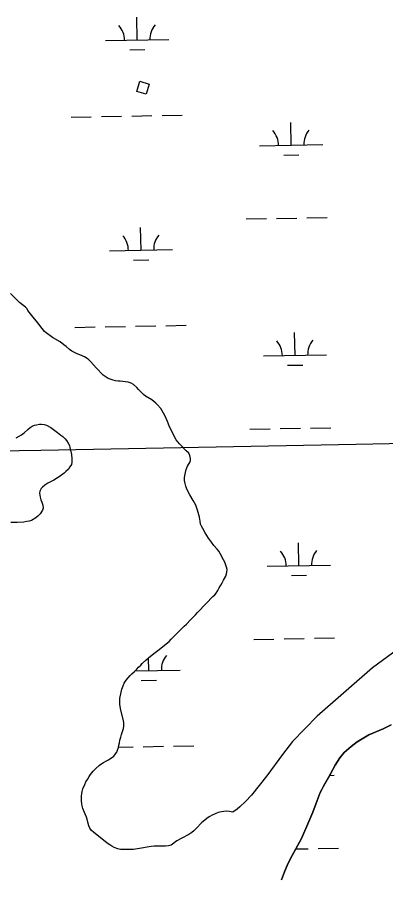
# Model space of a CAD drawing. Extents: x 3957609 to 3995875, y 234277 to 260273.
# Drawn here: x 3975660 to 3976243, y 242309 to 243674 of the extents above; entities that cross this region are included whole.
import ezdxf

# ---------------------------------------------------------------- set-up
doc = ezdxf.new("R2010")
doc.units = 0
for name, color, linetype in [('V-BLDG-OTLN', 7, 'Continuous'), ('V-GRID-MAJR', 7, 'Continuous'), ('V-TOPO-SHOR', 7, 'Continuous'), ('V-WETL-SWMP', 7, 'Continuous')]:
    doc.layers.add(name, color=color, linetype=linetype)

msp = doc.modelspace()

# ---------------------------------------------------------------- linework, layer by layer
at = {"layer": 'V-BLDG-OTLN'}
msp.add_lwpolyline([(3975863.89, 243551.995), (3975849.356, 243556.371), (3975854.206, 243572.481), (3975868.74, 243568.105)], close=True, dxfattribs=at)
at = {"layer": 'V-GRID-MAJR'}
msp.add_spline([(3961816.723, 242728.005), (3967136.284, 242827.44), (3972455.83, 242927.648), (3977775.362, 243028.63), (3983094.879, 243130.385), (3988414.381, 243232.915), (3993733.868, 243336.218)], degree=3, dxfattribs=at)
at = {"layer": 'V-TOPO-SHOR'}
for points in [[(3975953.846, 242864.794), (3975951.538, 242868.456), (3975949.881, 242871.936), (3975949.699, 242876.57), (3975948.423, 242882.899), (3975946.524, 242890.304), (3975945.42, 242894.007), (3975942.437, 242901.869), (3975938.529, 242909.418), (3975933.221, 242918.347), (3975929.471, 242925.124), (3975927.75, 242928.667), (3975926.648, 242931.907), (3975925.543, 242936.073), (3975924.895, 242940.703), (3975924.715, 242944.875), (3975925.311, 242948.742), (3975927.414, 242958.49), (3975929.395, 242963.293), (3975931.234, 242965.931), (3975932.913, 242969.341), (3975934.128, 242972.746), (3975934.419, 242975.839), (3975933.311, 242980.158), (3975931.279, 242983.855), (3975927.546, 242988.004), (3975916.82, 242998.602), (3975911.68, 243005.215), (3975903.871, 243019.232), (3975900.266, 243027.244), (3975897.753, 243034.029), (3975893.993, 243042.659), (3975891.493, 243047.279), (3975887.12, 243054.671), (3975881.674, 243060.972), (3975879.499, 243063.125), (3975876.081, 243066.039), (3975873.13, 243068.339), (3975863.206, 243074.307), (3975859.636, 243077.065), (3975856.683, 243079.828), (3975851.862, 243084.745), (3975849.218, 243087.819), (3975844.243, 243092.579), (3975840.522, 243094.875), (3975835.721, 243096.237), (3975827.37, 243097.732), (3975823.04, 243098.014), (3975819.487, 243097.994), (3975815.62, 243098.434), (3975811.907, 243099.337), (3975808.501, 243100.4), (3975803.855, 243102.225), (3975795.939, 243107.74), (3975784.747, 243118.953), (3975776.653, 243128.64), (3975773.542, 243131.712), (3975770.902, 243133.859), (3975766.714, 243136.462), (3975762.997, 243138.292), (3975753.857, 243141.946), (3975749.519, 243143.929), (3975746.416, 243145.61), (3975742.695, 243147.906), (3975737.258, 243152.817), (3975733.686, 243155.731), (3975727.941, 243160.024), (3975715.692, 243166.903), (3975705.604, 243174.415), (3975703.271, 243176.563), (3975690.346, 243193.175), (3975687.233, 243196.71), (3975678.826, 243207.32), (3975676.801, 243209.936), (3975675.547, 243212.711), (3975673.061, 243215.168), (3975663.9, 243222.375), (3975649.29, 243236.658)], [(3975658.406, 243008.591), (3975666.702, 243013.266), (3975671.001, 243016.531), (3975676.676, 243021.653), (3975680.665, 243024.915), (3975683.737, 243026.785), (3975687.428, 243028.35), (3975690.662, 243029.138), (3975695.284, 243029.783), (3975698.675, 243029.957), (3975702.843, 243029.214), (3975706.55, 243028.155), (3975713.202, 243024.495), (3975724.044, 243016.697), (3975729.156, 243012.717), (3975732.101, 243010.27), (3975735.666, 243006.743), (3975737.841, 243004.29), (3975740.643, 242999.835), (3975742.517, 242995.991), (3975743.459, 242993.069), (3975745.994, 242981.981), (3975746.498, 242975.046), (3975746.373, 242970.111), (3975745.779, 242966.406), (3975743.492, 242962.23), (3975741.044, 242958.978), (3975737.215, 242954.943), (3975734.298, 242952.461), (3975726.624, 242946.555), (3975723.858, 242945.15), (3975717.865, 242941.568), (3975708.338, 242936.421), (3975703.576, 242933.308), (3975700.199, 242930.513), (3975698.055, 242928.342), (3975695.921, 242924.166), (3975695.478, 242920.924), (3975695.653, 242917.532), (3975696.287, 242914.452), (3975697.391, 242910.45), (3975698.958, 242906.451), (3975700.836, 242901.837), (3975701.328, 242897.059), (3975700.113, 242893.814), (3975696.14, 242888.084), (3975692.462, 242884.207), (3975689.547, 242881.57), (3975682.48, 242877.67), (3975678.785, 242876.57), (3975675.398, 242875.778), (3975670.468, 242874.977), (3975660.14, 242874.297), (3975649.81, 242874.236)], [(3975791.161, 242376.047), (3975781.068, 242383.869), (3975777.497, 242386.937), (3975774.847, 242390.629), (3975773.28, 242394.328), (3975771.697, 242400.5), (3975770.742, 242404.975), (3975769.641, 242408.213), (3975766.349, 242415.766), (3975763.994, 242422.086), (3975762.735, 242425.943), (3975762.096, 242429.338), (3975761.76, 242433.817), (3975761.866, 242441.698), (3975762.311, 242445.102), (3975762.907, 242448.815), (3975764.115, 242453.148), (3975766.855, 242460.118), (3975768.686, 242463.993), (3975771.289, 242468.025), (3975773.735, 242472.367), (3975776.188, 242475.472), (3975780.325, 242481.214), (3975783.706, 242484.481), (3975790.315, 242490.238), (3975794.01, 242492.888), (3975796.781, 242494.604), (3975800.475, 242496.634), (3975803.402, 242498.505), (3975806.636, 242500.226), (3975809.407, 242502.098), (3975812.634, 242504.744), (3975815.704, 242508.162), (3975817.541, 242511.109), (3975818.76, 242514.052), (3975820.124, 242518.387), (3975820.873, 242522.254), (3975821.781, 242525.66), (3975822.526, 242529.991), (3975823.734, 242534.788), (3975825.254, 242538.814), (3975827.38, 242545.319), (3975828.134, 242548.26), (3975828.727, 242552.28), (3975828.697, 242557.379), (3975828.054, 242561.393), (3975823.784, 242577.591), (3975822.493, 242586.701), (3975822.315, 242590.563), (3975822.438, 242595.818), (3975824.386, 242606.03), (3975825.748, 242610.672), (3975827.57, 242616.091), (3975829.246, 242619.964), (3975832.463, 242624.775), (3975838.752, 242632.385), (3975841.208, 242635.027), (3975845.666, 242638.916), (3975849.353, 242642.492), (3975851.962, 242645.29), (3975855.65, 242648.868), (3975857.952, 242651.507), (3975863.789, 242657.26), (3975867.633, 242660.373), (3975871.019, 242662.712), (3975878.246, 242668.629), (3975882.399, 242671.744), (3975900.235, 242686.377), (3975903.77, 242689.797), (3975906.226, 242692.594), (3975910.066, 242696.326), (3975920.355, 242706.896), (3975923.89, 242710.316), (3975927.732, 242713.74), (3975934.337, 242720.269), (3975942.015, 242728.35), (3975945.08, 242732.231), (3975959.058, 242746.223), (3975969.501, 242757.104), (3975972.573, 242760.058), (3975974.875, 242762.699), (3975977.324, 242766.576), (3975979.77, 242771.227), (3975982.37, 242775.416), (3975984.357, 242778.981), (3975986.495, 242783.321), (3975990.165, 242789.68), (3975991.226, 242792.93), (3975991.826, 242796.025), (3975992.111, 242800.045), (3975991.38, 242803.623), (3975988.492, 242811.421), (3975986.458, 242815.517), (3975981.494, 242824.383), (3975978.75, 242828.846), (3975976.38, 242832.012), (3975971.215, 242838.189), (3975967.537, 242843.507), (3975962.74, 242849.809), (3975957.285, 242858.208), (3975953.846, 242864.794)], [(3976287.658, 242692.613), (3976222.232, 242644.395), (3976134.301, 242567.812), (3976095.668, 242527.78), (3976079.902, 242507.166), (3976054.804, 242473.848), (3976030.617, 242443.003), (3976021.422, 242432.92), (3976012.372, 242424.536), (3976007.766, 242420.651), (3976001.073, 242416.256)], [(3976251.584, 242554.131), (3976238.971, 242548.194), (3976216.506, 242538.646), (3976197.752, 242527.581), (3976188.08, 242519.964), (3976177.031, 242510.333), (3976170.139, 242501.96), (3976162.959, 242490.346), (3976155.791, 242476.883), (3976146.933, 242461.711), (3976139.153, 242447.164), (3976134.451, 242434.331), (3976127.463, 242416.239), (3976120.015, 242397.838), (3976109.822, 242374.173), (3976100.663, 242358.074), (3976091.814, 242341.823), (3976087.247, 242331.923), (3976082.989, 242321.716), (3976078.209, 242309.172)], [(3976001.073, 242416.256), (3975995.811, 242417.304), (3975991.793, 242417.435), (3975986.696, 242417.249), (3975983.145, 242416.766), (3975977.898, 242415.498), (3975968.651, 242411.578), (3975964.801, 242409.393), (3975962.183, 242407.677), (3975952.033, 242399.581), (3975943.129, 242390.254), (3975939.287, 242386.523), (3975936.213, 242384.032), (3975931.594, 242380.913), (3975919.272, 242374.503), (3975912.804, 242370.911), (3975903.418, 242363.901), (3975899.408, 242362.795), (3975894.622, 242362.148), (3975876.851, 242362.195), (3975871.907, 242361.855), (3975850.143, 242357.861), (3975843.811, 242357.204), (3975839.488, 242357.023), (3975830.216, 242356.968), (3975823.569, 242357.236), (3975819.081, 242358.291), (3975813.66, 242360.267), (3975809.632, 242362.406), (3975806.529, 242364.243), (3975802.495, 242367.155), (3975791.161, 242376.047)]]:
    msp.add_lwpolyline(points, dxfattribs=at)
at = {"layer": 'V-WETL-SWMP'}
for p, q in [((3975849.903, 243637.798), (3975849.249, 243673.792)), ((3975799.912, 243636.889), (3975899.895, 243638.707)), ((3975838.186, 243622.152), (3975862.182, 243622.588)), ((3975793.252, 243516.677), (3975825.247, 243517.259)), ((3975841.244, 243517.55), (3975873.239, 243518.132)), ((3975889.236, 243518.423), (3975921.231, 243519.004)), ((3975745.26, 243515.805), (3975777.255, 243516.386)), ((3976093.441, 243471.385), (3976092.786, 243507.379)), ((3976043.449, 243470.476), (3976143.433, 243472.294)), ((3976081.723, 243455.739), (3976105.719, 243456.175)), ((3976022.144, 243354.638), (3976054.138, 243355.22)), ((3976070.136, 243355.51), (3976102.13, 243356.092)), ((3976118.128, 243356.383), (3976150.122, 243356.965)), ((3975855.951, 243305.178), (3975855.297, 243341.172)), ((3975805.96, 243304.269), (3975905.943, 243306.087)), ((3975844.234, 243289.532), (3975868.23, 243289.968)), ((3975751.308, 243183.185), (3975783.303, 243183.766)), ((3975799.3, 243184.057), (3975831.295, 243184.639)), ((3975847.292, 243184.93), (3975879.287, 243185.512)), ((3975895.284, 243185.803), (3975927.279, 243186.384)), ((3976099.489, 243138.765), (3976098.834, 243174.759)), ((3976049.497, 243137.856), (3976149.481, 243139.674)), ((3976087.771, 243123.119), (3976111.768, 243123.555)), ((3976028.192, 243022.018), (3976060.186, 243022.6)), ((3976076.184, 243022.89), (3976108.178, 243023.472)), ((3976124.176, 243023.763), (3976156.171, 243024.345)), ((3976105.537, 242806.145), (3976104.883, 242842.139)), ((3976055.545, 242805.236), (3976155.529, 242807.054)), ((3976093.82, 242790.499), (3976117.816, 242790.935)), ((3976034.24, 242689.398), (3976066.234, 242689.98)), ((3976082.232, 242690.27), (3976114.226, 242690.852)), ((3976130.224, 242691.143), (3976162.219, 242691.725)), ((3975868.047, 242639.938), (3975867.675, 242660.403)), ((3975846.311, 242639.543), (3975918.039, 242640.847)), ((3975856.33, 242624.292), (3975880.326, 242624.728)), ((3976216.506, 242538.647), (3976238.971, 242548.193)), ((3976238.971, 242548.193), (3976251.585, 242554.131)), ((3976197.752, 242527.581), (3976216.506, 242538.647)), ((3975907.38, 242520.563), (3975939.375, 242521.144)), ((3976188.08, 242519.964), (3976197.752, 242527.581)), ((3975820.238, 242518.978), (3975843.391, 242519.399)), ((3975859.388, 242519.69), (3975891.383, 242520.272)), ((3976170.139, 242501.961), (3976177.031, 242510.333)), ((3976177.031, 242510.333), (3976188.08, 242519.964)), ((3976162.959, 242490.347), (3976170.139, 242501.961)), ((3976155.79, 242476.883), (3976162.959, 242490.347)), ((3976146.934, 242461.712), (3976155.79, 242476.883)), ((3976154.283, 242474.302), (3976161.577, 242474.434)), ((3976139.154, 242447.164), (3976146.934, 242461.712)), ((3976134.45, 242434.332), (3976139.154, 242447.164)), ((3976127.463, 242416.24), (3976134.45, 242434.332)), ((3976120.015, 242397.838), (3976127.463, 242416.24)), ((3976109.822, 242374.174), (3976120.015, 242397.838)), ((3976100.663, 242358.075), (3976109.822, 242374.174)), ((3976091.814, 242341.824), (3976100.663, 242358.075)), ((3976100.553, 242357.874), (3976120.275, 242358.232)), ((3976136.272, 242358.523), (3976168.267, 242359.105)), ((3976082.988, 242321.716), (3976087.246, 242331.923)), ((3976087.246, 242331.923), (3976091.814, 242341.824)), ((3976078.209, 242309.171), (3976082.988, 242321.716))]:
    msp.add_line(p, q, dxfattribs=at)
for points in [[(3975840.521, 243094.875), (3975835.722, 243096.237), (3975827.369, 243097.732), (3975823.04, 243098.015), (3975819.486, 243097.993), (3975815.621, 243098.434), (3975811.907, 243099.338), (3975808.501, 243100.4), (3975803.854, 243102.226), (3975795.94, 243107.741), (3975784.746, 243118.954), (3975776.652, 243128.64), (3975773.543, 243131.712), (3975770.903, 243133.859), (3975766.715, 243136.461), (3975762.996, 243138.293), (3975753.857, 243141.946), (3975749.518, 243143.929), (3975746.417, 243145.61), (3975742.695, 243147.905), (3975737.257, 243152.817), (3975733.685, 243155.732), (3975727.942, 243160.024), (3975715.693, 243166.904), (3975705.603, 243174.415), (3975703.272, 243176.564), (3975690.346, 243193.175), (3975687.234, 243196.71), (3975678.826, 243207.321), (3975676.801, 243209.936), (3975675.548, 243212.71), (3975673.061, 243215.168), (3975663.901, 243222.375), (3975649.289, 243236.658)], [(3975828.697, 242557.379), (3975828.054, 242561.393), (3975823.784, 242577.592), (3975822.493, 242586.701), (3975822.315, 242590.564), (3975822.438, 242595.818), (3975824.385, 242606.029), (3975825.748, 242610.673), (3975827.57, 242616.092), (3975829.246, 242619.965), (3975832.462, 242624.775), (3975838.752, 242632.385), (3975841.208, 242635.027), (3975845.666, 242638.917), (3975849.353, 242642.493), (3975851.963, 242645.29), (3975855.65, 242648.867), (3975857.952, 242651.507), (3975863.789, 242657.26), (3975867.634, 242660.374), (3975871.019, 242662.712), (3975878.246, 242668.628), (3975882.4, 242671.743), (3975900.236, 242686.376), (3975903.77, 242689.797), (3975906.225, 242692.594), (3975910.066, 242696.325), (3975920.355, 242706.895), (3975923.889, 242710.316), (3975927.731, 242713.739), (3975934.337, 242720.269), (3975942.014, 242728.351), (3975945.081, 242732.232), (3975959.059, 242746.224), (3975969.501, 242757.104), (3975972.573, 242760.058), (3975974.875, 242762.699), (3975977.324, 242766.577), (3975979.769, 242771.228), (3975982.37, 242775.416), (3975984.358, 242778.982), (3975986.495, 242783.321), (3975990.165, 242789.679), (3975991.227, 242792.931), (3975991.827, 242796.025), (3975992.111, 242800.044), (3975991.38, 242803.623), (3975988.491, 242811.421), (3975986.459, 242815.517), (3975981.494, 242824.383), (3975978.749, 242828.845), (3975976.381, 242832.011), (3975971.214, 242838.188), (3975967.536, 242843.508), (3975962.741, 242849.809), (3975957.284, 242858.207), (3975953.846, 242864.795), (3975951.538, 242868.456), (3975949.88, 242871.936), (3975949.698, 242876.571), (3975948.423, 242882.899), (3975946.524, 242890.305), (3975945.42, 242894.007), (3975942.437, 242901.869), (3975938.528, 242909.418), (3975933.22, 242918.348), (3975929.471, 242925.125), (3975927.75, 242928.668), (3975926.648, 242931.907), (3975925.542, 242936.072), (3975924.895, 242940.704), (3975924.716, 242944.875), (3975925.311, 242948.742), (3975927.415, 242958.49), (3975929.395, 242963.292), (3975931.233, 242965.93), (3975932.913, 242969.34), (3975934.128, 242972.747), (3975934.419, 242975.839), (3975933.311, 242980.159), (3975931.28, 242983.855), (3975927.546, 242988.005), (3975916.82, 242998.603), (3975911.68, 243005.216), (3975903.87, 243019.231), (3975900.267, 243027.244), (3975897.754, 243034.028), (3975893.993, 243042.659), (3975891.493, 243047.28), (3975887.121, 243054.671), (3975881.675, 243060.973), (3975879.499, 243063.124), (3975876.081, 243066.039), (3975873.131, 243068.339), (3975863.206, 243074.306), (3975859.635, 243077.066), (3975856.682, 243079.829), (3975851.862, 243084.745), (3975849.217, 243087.82), (3975844.243, 243092.58), (3975840.521, 243094.875)], [(3975658.405, 243008.591), (3975666.703, 243013.267), (3975671.001, 243016.531), (3975676.675, 243021.653), (3975680.665, 243024.916), (3975683.737, 243026.784), (3975687.428, 243028.349), (3975690.662, 243029.139), (3975695.284, 243029.784), (3975698.675, 243029.958), (3975702.843, 243029.213), (3975706.55, 243028.156), (3975713.202, 243024.495), (3975724.043, 243016.697), (3975729.155, 243012.718), (3975732.1, 243010.269), (3975735.667, 243006.744), (3975737.841, 243004.29), (3975740.643, 242999.836), (3975742.517, 242995.992), (3975743.46, 242993.068), (3975745.994, 242981.981), (3975746.498, 242975.046), (3975746.374, 242970.111), (3975745.779, 242966.406), (3975743.492, 242962.229), (3975741.044, 242958.977), (3975737.214, 242954.944), (3975734.299, 242952.46), (3975726.625, 242946.554), (3975723.858, 242945.15), (3975717.866, 242941.567), (3975708.337, 242936.421), (3975703.576, 242933.308), (3975700.2, 242930.513), (3975698.055, 242928.341), (3975695.921, 242924.165), (3975695.478, 242920.924), (3975695.653, 242917.533), (3975696.288, 242914.453), (3975697.392, 242910.45), (3975698.958, 242906.451), (3975700.836, 242901.836), (3975701.327, 242897.059), (3975700.113, 242893.814), (3975696.139, 242888.085), (3975692.462, 242884.208), (3975689.548, 242881.569), (3975682.479, 242877.671), (3975678.785, 242876.57), (3975675.397, 242875.778), (3975670.468, 242874.977), (3975660.141, 242874.298), (3975649.81, 242874.236)], [(3976287.658, 242692.612), (3976222.232, 242644.395), (3976134.301, 242567.812), (3976095.668, 242527.779), (3976079.903, 242507.166), (3976054.804, 242473.848), (3976030.617, 242443.003), (3976021.422, 242432.92), (3976012.371, 242424.535), (3976007.766, 242420.651), (3976001.073, 242416.255), (3975995.812, 242417.305), (3975991.794, 242417.436), (3975986.696, 242417.25), (3975983.144, 242416.765), (3975977.898, 242415.497), (3975968.65, 242411.578), (3975964.8, 242409.392), (3975962.184, 242407.676), (3975952.034, 242399.58), (3975943.128, 242390.254), (3975939.287, 242386.523), (3975936.212, 242384.032), (3975931.595, 242380.913), (3975919.271, 242374.503), (3975912.803, 242370.91), (3975903.419, 242363.9), (3975899.408, 242362.794), (3975894.622, 242362.147), (3975876.851, 242362.194), (3975871.908, 242361.855), (3975850.144, 242357.861), (3975843.812, 242357.204), (3975839.487, 242357.024), (3975830.216, 242356.968), (3975823.569, 242357.237), (3975819.082, 242358.291), (3975813.661, 242360.267), (3975809.631, 242362.406), (3975806.529, 242364.242), (3975802.494, 242367.154), (3975791.16, 242376.048), (3975781.068, 242383.868), (3975777.496, 242386.937), (3975774.847, 242390.629), (3975773.279, 242394.328), (3975771.696, 242400.5), (3975770.742, 242404.975), (3975769.641, 242408.214), (3975766.35, 242415.766), (3975763.994, 242422.087), (3975762.735, 242425.943), (3975762.096, 242429.338), (3975761.76, 242433.818), (3975761.867, 242441.699), (3975762.31, 242445.101), (3975762.906, 242448.814), (3975764.116, 242453.148), (3975766.855, 242460.118), (3975768.686, 242463.992), (3975771.289, 242468.025), (3975773.735, 242472.367), (3975776.189, 242475.472), (3975780.326, 242481.215), (3975783.706, 242484.48), (3975790.316, 242490.237), (3975794.009, 242492.887), (3975796.78, 242494.603), (3975800.476, 242496.634), (3975803.401, 242498.506), (3975806.636, 242500.226), (3975809.406, 242502.097), (3975812.635, 242504.743), (3975815.705, 242508.161), (3975817.541, 242511.108), (3975818.76, 242514.052), (3975820.124, 242518.387), (3975820.873, 242522.254), (3975821.78, 242525.659), (3975822.527, 242529.991), (3975823.734, 242534.788), (3975825.255, 242538.815), (3975827.379, 242545.318), (3975828.134, 242548.259), (3975828.728, 242552.28), (3975828.697, 242557.379)]]:
    msp.add_lwpolyline(points, dxfattribs=at)
for centre, start, end in [((3975794.661, 243637.269), 0.269879, 41.813537), ((3975905.128, 243639.277), 140.269876, 181.813534), ((3976038.198, 243470.856), 0.269879, 41.813537), ((3976148.666, 243472.864), 140.269876, 181.813534), ((3975800.709, 243304.649), 0.269879, 41.813537), ((3975911.176, 243306.657), 140.269876, 181.813534), ((3976044.247, 243138.236), 0.269879, 41.813537), ((3976154.714, 243140.244), 140.269876, 181.813534), ((3976050.295, 242805.616), 0.269879, 41.813537), ((3976160.762, 242807.624), 140.269876, 181.813534), ((3975923.273, 242641.417), 140.269876, 181.813534), ((3975812.805, 242639.409), 0.269879, 2.892004)]:
    msp.add_arc(centre, 35.246, start, end, dxfattribs=at)

doc.saveas('drawing.dxf')
